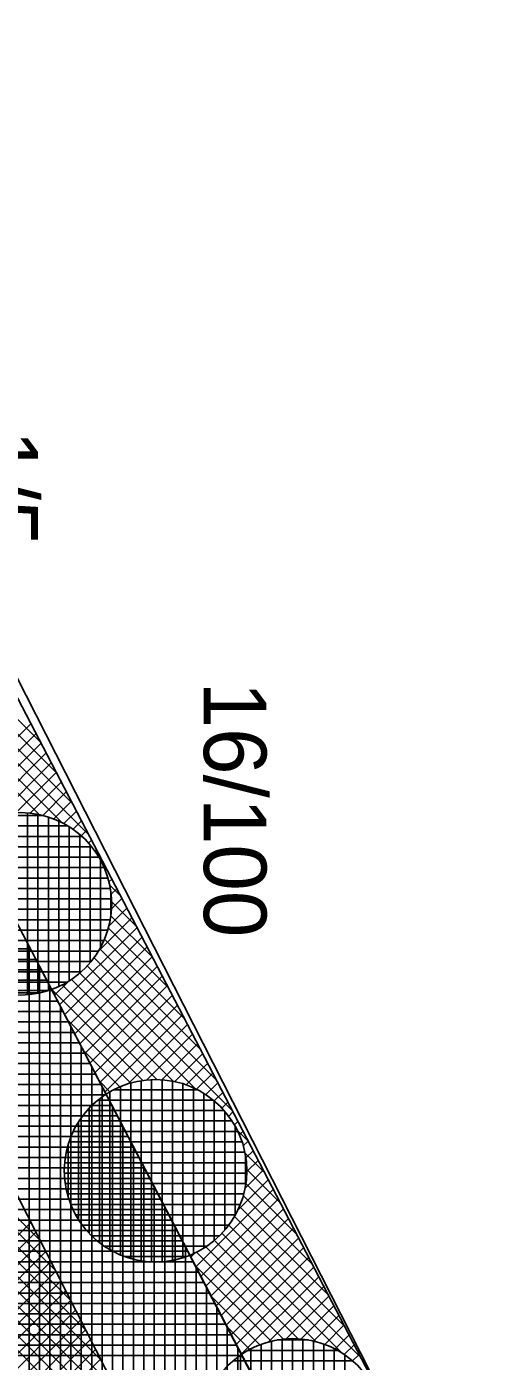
# Model space of a CAD drawing. Extents: x -565346 to -564154, y -1097386 to -1095620.
# Drawn here: x -564284.58 to -564275.75, y -1096108.82 to -1096083.22 of the extents above; entities that cross this region are included whole.
import ezdxf

# ---------------------------------------------------------------- set-up
doc = ezdxf.new("R2010")
doc.units = 0
for name, color, linetype in [('Vrstva 13', 7, 'Continuous'), ('Vrstva 40', 7, 'Continuous'), ('Vrstva 41', 7, 'Continuous'), ('Vrstva 42', 7, 'Continuous'), ('Vrstva 43', 7, 'Continuous'), ('Vrstva 44', 7, 'Continuous')]:
    doc.layers.add(name, color=color, linetype=linetype)

msp = doc.modelspace()

# ---------------------------------------------------------------- linework, layer by layer
at = {"layer": 'Vrstva 13'}
msp.add_line((-564292.41, -1096080.67), (-564276.21, -1096112.52), dxfattribs=at)
at = {"layer": 'Vrstva 41'}
msp.add_lwpolyline([(-564317.9, -1095918.68), (-564319.837, -1095918.359), (-564322.792, -1095953.471), (-564316.779, -1095990.732), (-564317.708, -1096006.365), (-564312.296, -1096047.478), (-564277.924, -1096113.563), (-564240.773, -1096165.119), (-564207.452, -1096208.029), (-564205.9, -1096206.84), (-564239.15, -1096163.95), (-564276.21, -1096112.52), (-564310.36, -1096046.86), (-564315.7, -1096006.29), (-564314.77, -1095990.63), (-564320.6, -1095954.5), (-564320.51, -1095950.21)], close=True, dxfattribs=at)
at = {"layer": 'Vrstva 42'}
for p, q in [((-564285.709, -1096095.546), (-564284.311, -1096096.944)), ((-564285.794, -1096095.743), (-564284.005, -1096097.533)), ((-564286.02, -1096096.083), (-564283.392, -1096098.712)), ((-564285.899, -1096095.922), (-564283.698, -1096098.123)), ((-564286.158, -1096096.229), (-564283.899, -1096098.487)), ((-564286.311, -1096096.358), (-564284.339, -1096098.331)), ((-564284.494, -1096096.593), (-564285.978, -1096098.077)), ((-564284.397, -1096096.779), (-564285.882, -1096098.264)), ((-564284.3, -1096096.965), (-564285.785, -1096098.45)), ((-564284.203, -1096097.151), (-564285.601, -1096098.549)), ((-564284.107, -1096097.337), (-564285.118, -1096098.348)), ((-564284.01, -1096097.523), (-564284.786, -1096098.299)), ((-564283.913, -1096097.709), (-564284.508, -1096098.304)), ((-564283.816, -1096097.895), (-564284.269, -1096098.348)), ((-564283.72, -1096098.081), (-564284.055, -1096098.417)), ((-564283.623, -1096098.268), (-564283.862, -1096098.506)), ((-564283.526, -1096098.454), (-564283.686, -1096098.614)), ((-564283.429, -1096098.64), (-564283.529, -1096098.739)), ((-564283.332, -1096098.826), (-564283.388, -1096098.881)), ((-564283.236, -1096099.012), (-564283.263, -1096099.039)), ((-564283.139, -1096099.198), (-564283.155, -1096099.214)), ((-564283.137, -1096099.249), (-564283.085, -1096099.301)), ((-564283.042, -1096099.384), (-564283.066, -1096099.408)), ((-564282.945, -1096099.57), (-564282.998, -1096099.622)), ((-564282.981, -1096099.689), (-564282.779, -1096099.891)), ((-564282.849, -1096099.756), (-564282.954, -1096099.861)), ((-564282.655, -1096100.128), (-564283, -1096100.473)), ((-564282.752, -1096099.942), (-564282.949, -1096100.14)), ((-564282.946, -1096100.006), (-564282.472, -1096100.48)), ((-564282.558, -1096100.314), (-564283.206, -1096100.962)), ((-564282.961, -1096100.274), (-564282.165, -1096101.07)), ((-564282.461, -1096100.5), (-564283.946, -1096101.985)), ((-564282.365, -1096100.686), (-564283.849, -1096102.171)), ((-564283.009, -1096100.509), (-564281.859, -1096101.659)), ((-564282.268, -1096100.872), (-564283.752, -1096102.357)), ((-564283.173, -1096100.91), (-564281.246, -1096102.838)), ((-564283.081, -1096100.72), (-564281.552, -1096102.248)), ((-564282.171, -1096101.059), (-564283.656, -1096102.543)), ((-564283.285, -1096101.081), (-564280.939, -1096103.427)), ((-564282.074, -1096101.245), (-564283.559, -1096102.729)), ((-564283.559, -1096101.373), (-564281.341, -1096103.591)), ((-564281.978, -1096101.431), (-564283.462, -1096102.915)), ((-564283.414, -1096101.235), (-564280.633, -1096104.016)), ((-564284.095, -1096101.686), (-564282.347, -1096103.433)), ((-564283.776, -1096101.532), (-564284.043, -1096101.799)), ((-564283.898, -1096101.6), (-564282.083, -1096103.415)), ((-564283.719, -1096101.495), (-564281.767, -1096103.448)), ((-564281.881, -1096101.617), (-564283.365, -1096103.101)), ((-564288.895, -1096101.919), (-564284.327, -1096106.488)), ((-564281.784, -1096101.803), (-564283.269, -1096103.287)), ((-564281.687, -1096101.989), (-564283.172, -1096103.473)), ((-564281.59, -1096102.175), (-564283.075, -1096103.659)), ((-564283.802, -1096102.261), (-564282.581, -1096103.483)), ((-564281.494, -1096102.361), (-564282.628, -1096103.495)), ((-564288.603, -1096102.495), (-564284.034, -1096107.063)), ((-564281.397, -1096102.547), (-564282.273, -1096103.423)), ((-564281.3, -1096102.733), (-564281.987, -1096103.42)), ((-564283.496, -1096102.85), (-564282.791, -1096103.555)), ((-564281.203, -1096102.919), (-564281.737, -1096103.453)), ((-564288.31, -1096103.07), (-564283.741, -1096107.639)), ((-564281.107, -1096103.105), (-564281.518, -1096103.517)), ((-564283.189, -1096103.44), (-564282.98, -1096103.649)), ((-564281.01, -1096103.291), (-564281.32, -1096103.602)), ((-564280.913, -1096103.477), (-564281.141, -1096103.705)), ((-564288.017, -1096103.646), (-564283.448, -1096108.214)), ((-564280.816, -1096103.664), (-564280.979, -1096103.826)), ((-564280.72, -1096103.85), (-564280.833, -1096103.964)), ((-564287.724, -1096104.221), (-564283.156, -1096108.79)), ((-564280.623, -1096104.036), (-564280.703, -1096104.116)), ((-564280.526, -1096104.222), (-564280.59, -1096104.286)), ((-564280.531, -1096104.401), (-564280.326, -1096104.606)), ((-564280.429, -1096104.408), (-564280.496, -1096104.475)), ((-564280.332, -1096104.594), (-564280.423, -1096104.685)), ((-564280.236, -1096104.78), (-564280.374, -1096104.918)), ((-564287.431, -1096104.797), (-564282.863, -1096109.365)), ((-564280.388, -1096104.827), (-564280.02, -1096105.195)), ((-564280.139, -1096104.966), (-564280.355, -1096105.182)), ((-564280.042, -1096105.152), (-564280.387, -1096105.497)), ((-564280.355, -1096105.143), (-564279.713, -1096105.785)), ((-564287.139, -1096105.373), (-564282.57, -1096109.941)), ((-564279.849, -1096105.524), (-564281.333, -1096107.009)), ((-564279.945, -1096105.338), (-564280.528, -1096105.92)), ((-564280.373, -1096105.407), (-564279.407, -1096106.374)), ((-564279.752, -1096105.71), (-564281.236, -1096107.195)), ((-564280.423, -1096105.641), (-564279.1, -1096106.963)), ((-564286.846, -1096105.948), (-564282.278, -1096110.517)), ((-564279.655, -1096105.896), (-564281.139, -1096107.381)), ((-564280.589, -1096106.04), (-564278.487, -1096108.142)), ((-564280.495, -1096105.851), (-564278.793, -1096107.553)), ((-564284.496, -1096106.154), (-564285.984, -1096107.642)), ((-564279.558, -1096106.082), (-564281.043, -1096107.567)), ((-564279.461, -1096106.268), (-564280.946, -1096107.753)), ((-564280.702, -1096106.21), (-564278.18, -1096108.732)), ((-564286.553, -1096106.524), (-564281.985, -1096111.092)), ((-564284.401, -1096106.341), (-564285.889, -1096107.83)), ((-564284.306, -1096106.529), (-564285.794, -1096108.017)), ((-564280.977, -1096106.5), (-564279.035, -1096108.442)), ((-564279.365, -1096106.455), (-564280.849, -1096107.939)), ((-564280.832, -1096106.363), (-564278.536, -1096108.659)), ((-564284.21, -1096106.716), (-564285.698, -1096108.205)), ((-564281.348, -1096106.74), (-564281.43, -1096106.823)), ((-564281.318, -1096106.725), (-564279.65, -1096108.394)), ((-564281.139, -1096106.622), (-564279.371, -1096108.39)), ((-564279.268, -1096106.641), (-564280.752, -1096108.125)), ((-564279.171, -1096106.827), (-564280.656, -1096108.311)), ((-564286.26, -1096107.1), (-564281.692, -1096111.668)), ((-564284.115, -1096106.904), (-564285.603, -1096108.392)), ((-564284.02, -1096107.091), (-564285.508, -1096108.579)), ((-564281.35, -1096106.976), (-564279.89, -1096108.436)), ((-564279.074, -1096107.013), (-564280.559, -1096108.497)), ((-564283.924, -1096107.279), (-564285.412, -1096108.767)), ((-564278.978, -1096107.199), (-564280.462, -1096108.683)), ((-564283.829, -1096107.466), (-564285.317, -1096108.954)), ((-564281.043, -1096107.566), (-564280.105, -1096108.504)), ((-564278.881, -1096107.385), (-564279.948, -1096108.452)), ((-564278.784, -1096107.571), (-564279.604, -1096108.391)), ((-564283.734, -1096107.654), (-564285.222, -1096109.142)), ((-564283.638, -1096107.841), (-564285.126, -1096109.329)), ((-564278.687, -1096107.757), (-564279.323, -1096108.392)), ((-564283.543, -1096108.029), (-564285.031, -1096109.517)), ((-564278.59, -1096107.943), (-564279.078, -1096108.431)), ((-564283.447, -1096108.216), (-564284.935, -1096109.704)), ((-564280.737, -1096108.155), (-564280.299, -1096108.593)), ((-564278.494, -1096108.129), (-564278.862, -1096108.497)), ((-564278.397, -1096108.315), (-564278.666, -1096108.584)), ((-564283.352, -1096108.404), (-564284.84, -1096109.892)), ((-564283.257, -1096108.591), (-564284.745, -1096110.079)), ((-564278.3, -1096108.501), (-564278.489, -1096108.69)), ((-564283.161, -1096108.779), (-564284.649, -1096110.267)), ((-564278.203, -1096108.687), (-564278.329, -1096108.813))]:
    msp.add_line(p, q, dxfattribs=at)
msp.add_lwpolyline([(-564322.318, -1095918.024), (-564324.311, -1095917.856), (-564327.322, -1095953.642), (-564321.3, -1095990.958), (-564322.226, -1096006.529), (-564316.652, -1096048.867), (-564298.213, -1096083.6), (-564281.777, -1096115.914), (-564244.285, -1096167.937), (-564211.109, -1096210.658), (-564209.483, -1096209.49), (-564242.801, -1096166.581), (-564280.063, -1096114.871), (-564296.384, -1096082.78), (-564314.716, -1096048.249), (-564320.218, -1096006.455), (-564319.291, -1095990.856), (-564325.309, -1095953.567)], close=True, dxfattribs=at)
at = {"layer": 'Vrstva 43'}
for p, q in [((-564292.401, -1096100.91), (-564284.505, -1096100.91)), ((-564284.53, -1096116.042), (-564284.53, -1096100.862)), ((-564292.297, -1096101.11), (-564284.401, -1096101.11)), ((-564292.193, -1096101.31), (-564284.297, -1096101.31)), ((-564284.33, -1096116.426), (-564284.33, -1096101.247)), ((-564292.089, -1096101.51), (-564284.193, -1096101.51)), ((-564291.985, -1096101.71), (-564284.089, -1096101.71)), ((-564284.13, -1096116.811), (-564284.13, -1096101.631)), ((-564291.881, -1096101.91), (-564283.985, -1096101.91)), ((-564291.777, -1096102.11), (-564283.881, -1096102.11)), ((-564283.93, -1096117.195), (-564283.93, -1096102.016)), ((-564291.673, -1096102.31), (-564283.777, -1096102.31)), ((-564283.73, -1096117.48), (-564283.73, -1096102.4)), ((-564291.569, -1096102.51), (-564283.673, -1096102.51)), ((-564291.465, -1096102.71), (-564283.569, -1096102.71)), ((-564291.361, -1096102.91), (-564283.465, -1096102.91)), ((-564283.53, -1096117.758), (-564283.53, -1096102.785)), ((-564291.257, -1096103.11), (-564283.361, -1096103.11)), ((-564283.33, -1096118.035), (-564283.33, -1096103.169)), ((-564291.153, -1096103.31), (-564283.257, -1096103.31)), ((-564291.049, -1096103.51), (-564283.153, -1096103.51)), ((-564290.945, -1096103.71), (-564283.049, -1096103.71)), ((-564283.13, -1096118.313), (-564283.13, -1096103.554)), ((-564290.841, -1096103.91), (-564282.945, -1096103.91)), ((-564282.93, -1096118.59), (-564282.93, -1096103.938)), ((-564290.737, -1096104.11), (-564282.841, -1096104.11)), ((-564290.633, -1096104.31), (-564282.737, -1096104.31)), ((-564290.529, -1096104.51), (-564282.633, -1096104.51)), ((-564282.73, -1096118.868), (-564282.73, -1096104.323)), ((-564290.425, -1096104.71), (-564282.529, -1096104.71)), ((-564282.53, -1096119.145), (-564282.53, -1096104.707)), ((-564290.321, -1096104.91), (-564282.425, -1096104.91)), ((-564290.217, -1096105.11), (-564282.321, -1096105.11)), ((-564282.33, -1096119.423), (-564282.33, -1096105.092)), ((-564290.113, -1096105.31), (-564282.217, -1096105.31)), ((-564290.008, -1096105.51), (-564282.113, -1096105.51)), ((-564282.13, -1096119.7), (-564282.13, -1096105.476)), ((-564289.904, -1096105.71), (-564282.008, -1096105.71)), ((-564289.8, -1096105.91), (-564281.904, -1096105.91)), ((-564281.93, -1096119.978), (-564281.93, -1096105.861)), ((-564289.696, -1096106.11), (-564281.8, -1096106.11)), ((-564289.592, -1096106.31), (-564281.696, -1096106.31)), ((-564281.73, -1096120.256), (-564281.73, -1096106.245)), ((-564289.488, -1096106.51), (-564281.592, -1096106.51)), ((-564289.384, -1096106.71), (-564281.488, -1096106.71)), ((-564281.53, -1096120.533), (-564281.53, -1096106.63)), ((-564289.28, -1096106.91), (-564281.384, -1096106.91)), ((-564281.33, -1096120.811), (-564281.33, -1096107.014)), ((-564289.176, -1096107.11), (-564281.28, -1096107.11)), ((-564289.072, -1096107.31), (-564281.176, -1096107.31)), ((-564288.968, -1096107.51), (-564281.072, -1096107.51)), ((-564281.13, -1096121.088), (-564281.13, -1096107.399)), ((-564288.864, -1096107.71), (-564280.968, -1096107.71)), ((-564280.93, -1096121.366), (-564280.93, -1096107.784)), ((-564288.76, -1096107.91), (-564280.864, -1096107.91)), ((-564288.656, -1096108.11), (-564280.76, -1096108.11)), ((-564288.552, -1096108.31), (-564280.656, -1096108.31)), ((-564280.73, -1096121.643), (-564280.73, -1096108.168)), ((-564288.448, -1096108.51), (-564280.552, -1096108.51)), ((-564280.53, -1096121.921), (-564280.53, -1096108.553)), ((-564288.344, -1096108.71), (-564280.448, -1096108.71))]:
    msp.add_line(p, q, dxfattribs=at)
msp.add_lwpolyline([(-564173.087, -1096301.985), (-564179.49, -1096264.63), (-564192.762, -1096228.697), (-564195.888, -1096224.348), (-564194.264, -1096223.181), (-564206.02, -1096206.88), (-564207.452, -1096208.029), (-564240.773, -1096165.119), (-564277.924, -1096113.563), (-564312.296, -1096047.478), (-564317.708, -1096006.365)], dxfattribs=at)
at = {"layer": 'Vrstva 44'}
for p, q in [((-564285.127, -1096098.35), (-564284.265, -1096098.35)), ((-564284.56, -1096098.301), (-564284.56, -1096101.788)), ((-564284.36, -1096098.328), (-564284.36, -1096101.76)), ((-564284.16, -1096098.379), (-564284.16, -1096101.709)), ((-564285.604, -1096098.55), (-564283.788, -1096098.55)), ((-564283.96, -1096098.458), (-564283.96, -1096101.631)), ((-564283.76, -1096098.567), (-564283.76, -1096101.522)), ((-564285.871, -1096098.75), (-564283.52, -1096098.75)), ((-564283.56, -1096098.714), (-564283.56, -1096101.374)), ((-564286.199, -1096099.15), (-564283.193, -1096099.15)), ((-564286.058, -1096098.95), (-564283.331, -1096098.95)), ((-564283.36, -1096098.914), (-564283.36, -1096101.173)), ((-564286.3, -1096099.35), (-564283.089, -1096099.35)), ((-564283.16, -1096099.205), (-564283.16, -1096100.881)), ((-564286.372, -1096099.55), (-564283.018, -1096099.55)), ((-564286.419, -1096099.75), (-564282.972, -1096099.75)), ((-564282.96, -1096099.82), (-564282.96, -1096100.257)), ((-564286.442, -1096099.95), (-564282.949, -1096099.95)), ((-564286.441, -1096100.15), (-564282.949, -1096100.15)), ((-564286.416, -1096100.35), (-564282.973, -1096100.35)), ((-564286.368, -1096100.55), (-564283.022, -1096100.55)), ((-564286.296, -1096100.75), (-564283.096, -1096100.75)), ((-564286.191, -1096100.95), (-564283.198, -1096100.95)), ((-564286.049, -1096101.15), (-564283.341, -1096101.15)), ((-564285.857, -1096101.35), (-564283.531, -1096101.35)), ((-564285.583, -1096101.55), (-564283.805, -1096101.55)), ((-564285.085, -1096101.75), (-564284.312, -1096101.75)), ((-564282.58, -1096103.48), (-564282.58, -1096106.849)), ((-564282.38, -1096103.438), (-564282.38, -1096106.891)), ((-564282.18, -1096103.418), (-564282.18, -1096106.912)), ((-564281.98, -1096103.421), (-564281.98, -1096106.91)), ((-564281.78, -1096103.447), (-564281.78, -1096106.883)), ((-564281.58, -1096103.496), (-564281.58, -1096106.832)), ((-564282.98, -1096103.651), (-564282.98, -1096106.678)), ((-564282.907, -1096103.61), (-564281.305, -1096103.61)), ((-564282.78, -1096103.552), (-564282.78, -1096106.779)), ((-564281.38, -1096103.574), (-564281.38, -1096106.756)), ((-564281.18, -1096103.682), (-564281.18, -1096106.649)), ((-564283.42, -1096104.01), (-564280.793, -1096104.01)), ((-564283.38, -1096103.968), (-564283.38, -1096106.361)), ((-564283.211, -1096103.81), (-564280.998, -1096103.81)), ((-564283.18, -1096103.784), (-564283.18, -1096106.545)), ((-564280.98, -1096103.826), (-564280.98, -1096106.502)), ((-564280.78, -1096104.024), (-564280.78, -1096106.305)), ((-564283.58, -1096104.225), (-564283.58, -1096106.104)), ((-564283.57, -1096104.21), (-564280.641, -1096104.21)), ((-564283.684, -1096104.41), (-564280.529, -1096104.41)), ((-564280.58, -1096104.309), (-564280.58, -1096106.018)), ((-564283.78, -1096104.662), (-564283.78, -1096105.668)), ((-564283.764, -1096104.61), (-564280.447, -1096104.61)), ((-564283.847, -1096105.01), (-564280.364, -1096105.01)), ((-564283.817, -1096104.81), (-564280.393, -1096104.81)), ((-564280.38, -1096104.886), (-564280.38, -1096105.454)), ((-564283.854, -1096105.21), (-564280.358, -1096105.21)), ((-564283.838, -1096105.41), (-564280.375, -1096105.41)), ((-564283.797, -1096105.61), (-564280.414, -1096105.61)), ((-564283.73, -1096105.81), (-564280.481, -1096105.81)), ((-564283.637, -1096106.01), (-564280.576, -1096106.01)), ((-564283.507, -1096106.21), (-564280.702, -1096106.21)), ((-564283.334, -1096106.41), (-564280.879, -1096106.41)), ((-564283.09, -1096106.61), (-564281.122, -1096106.61)), ((-564282.697, -1096106.81), (-564281.511, -1096106.81)), ((-564280.33, -1096108.61), (-564278.616, -1096108.61)), ((-564280.28, -1096108.582), (-564280.28, -1096111.687)), ((-564280.08, -1096108.493), (-564280.08, -1096111.774)), ((-564279.88, -1096108.434), (-564279.88, -1096111.835)), ((-564279.773, -1096108.41), (-564279.183, -1096108.41)), ((-564279.68, -1096108.398), (-564279.68, -1096111.871)), ((-564279.48, -1096108.385), (-564279.48, -1096111.882)), ((-564279.28, -1096108.395), (-564279.28, -1096111.871)), ((-564279.08, -1096108.43), (-564279.08, -1096111.837)), ((-564278.88, -1096108.49), (-564278.88, -1096111.779)), ((-564278.68, -1096108.576), (-564278.68, -1096111.692)), ((-564280.615, -1096108.81), (-564278.332, -1096108.81)), ((-564280.48, -1096108.704), (-564280.48, -1096111.563)), ((-564278.48, -1096108.695), (-564278.48, -1096111.572))]:
    msp.add_line(p, q, dxfattribs=at)
for centre in [(-564284.695, -1096100.044), (-564282.106, -1096105.165), (-564279.474, -1096110.134)]:
    msp.add_circle(centre, 1.75, dxfattribs=at)

# ---------------------------------------------------------------- texts
at = {"layer": 'Vrstva 40'}
for s, p in [('1/5', (-564285.56, -1096090.96)), ('16/100', (-564281.18, -1096095.78))]:
    msp.add_text(s, height=1.2, rotation=270, dxfattribs=at).set_placement(p)

doc.saveas('drawing.dxf')
